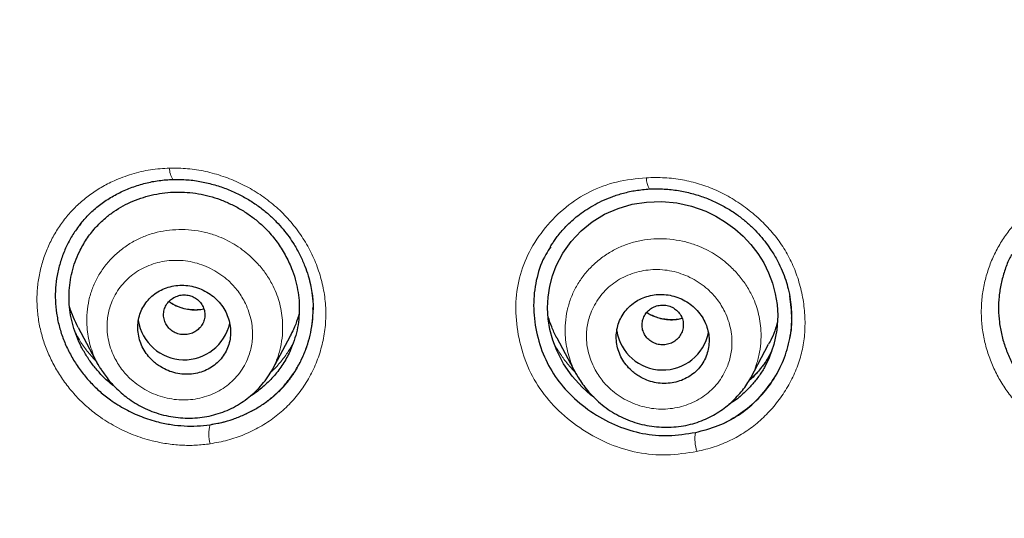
# Model space of a CAD drawing. Header units: millimetres. Extents: x 8 to 846, y 12 to 2113.
# Tile 289 of 515: x 432 to 451, y 1814 to 1823. Entities that reach past the tile are written whole.
import ezdxf

# ---------------------------------------------------------------- set-up
doc = ezdxf.new("R2010")
doc.units = ezdxf.units.MM

msp = doc.modelspace()

# ---------------------------------------------------------------- linework, layer by layer
at = {"color": 7, "linetype": 'Continuous', "lineweight": 30}
for p, q in [((437.971, 1817.587), (437.971, 1817.603)), ((433.42, 1817.237), (433.802, 1816.519)), ((437.186, 1816.422), (437.533, 1817.073)), ((442.699, 1817.035), (443.074, 1816.33)), ((446.457, 1816.255), (446.805, 1816.908)), ((433.735, 1816.611), (433.723, 1816.624)), ((443.078, 1816.332), (443.073, 1816.34))]:
    msp.add_line(p, q, dxfattribs=at)
at = {"color": 8, "linetype": 'Continuous', "lineweight": 0}
msp.add_line((433.774, 1816.573), (433.729, 1816.617), dxfattribs=at)
at = {"color": 7, "linetype": 'Continuous', "lineweight": 30, "flags": 128}
msp.add_lwpolyline([(443.417, 1815.88), (443.355, 1815.926), (443.189, 1816.074), (442.994, 1816.291), (442.828, 1816.53), (442.696, 1816.785), (442.621, 1816.985), (442.566, 1817.193), (442.533, 1817.403), (442.521, 1817.614), (442.531, 1817.825), (442.561, 1818.033), (442.613, 1818.237), (442.685, 1818.431), (442.813, 1818.677), (442.974, 1818.902), (443.168, 1819.107), (443.387, 1819.285), (443.626, 1819.431), (443.885, 1819.545), (444.158, 1819.625), (444.44, 1819.669), (444.733, 1819.678), (445.025, 1819.651), (445.309, 1819.589), (445.585, 1819.491), (445.781, 1819.396), (445.971, 1819.281), (446.148, 1819.15), (446.312, 1819.004), (446.461, 1818.844), (446.594, 1818.671), (446.71, 1818.486), (446.805, 1818.294), (446.881, 1818.093), (446.935, 1817.887), (446.969, 1817.678), (446.981, 1817.464), (446.964, 1817.18), (446.909, 1816.907), (446.816, 1816.645), (446.816, 1816.645)], dxfattribs=at)
at = {"color": 8, "linetype": 'Continuous', "lineweight": 0}
for centre, radius, start, end in [((435.527, 1820.306), 0.334, 176.2263, 216.2447), ((444.822, 1820.128), 0.388, 178.2063, 212.1902), ((436.633, 1815.169), 0.681, 164.7209, 196.3744), ((446.131, 1815.073), 0.755, 170.5758, 198.9157)]:
    msp.add_arc(centre, radius, start, end, dxfattribs=at)
at = {"color": 7, "linetype": 'Continuous', "lineweight": 30}
for centre, start, end in [((435.476, 1817.512), 189.2204, 347.5123), ((444.752, 1817.313), 189.0046, 348.6506)]:
    msp.add_arc(centre, 0.904, start, end, dxfattribs=at)
for points, knots in [([(438.753, 1781.597), (438.116, 1782.151), (436.841, 1783.26), (435.025, 1785.022), (433.286, 1786.854), (431.632, 1788.759), (430.064, 1790.73), (428.585, 1792.765), (427.198, 1794.859), (425.906, 1797.008), (424.711, 1799.21), (423.615, 1801.459), (422.622, 1803.753), (421.734, 1806.086), (420.951, 1808.454), (420.274, 1810.852), (419.705, 1813.277), (419.244, 1815.722), (418.892, 1818.185), (418.651, 1820.66), (418.52, 1823.142), (418.502, 1825.628), (418.596, 1828.113), (418.802, 1830.591), (419.118, 1833.058), (419.543, 1835.51), (420.077, 1837.942), (420.719, 1840.349), (421.467, 1842.727), (422.321, 1845.072), (423.281, 1847.379), (424.343, 1849.643), (425.506, 1851.861), (426.768, 1854.028), (428.124, 1856.141), (429.573, 1858.195), (431.112, 1860.187), (432.739, 1862.114), (434.45, 1863.97), (436.243, 1865.754), (438.115, 1867.459), (440.062, 1869.085), (442.08, 1870.628), (444.165, 1872.085), (446.313, 1873.455), (448.52, 1874.735), (450.781, 1875.922), (453.094, 1877.013), (455.453, 1878.006), (457.856, 1878.898), (460.296, 1879.689), (462.768, 1880.377), (465.27, 1880.962), (467.794, 1881.442), (470.338, 1881.818), (472.897, 1882.085), (475.465, 1882.254), (477.18, 1882.275), (478.038, 1882.285)], [0, 0, 0, 0, 0.017858, 0.035716, 0.053573, 0.07143, 0.089286, 0.107143, 0.124999, 0.142856, 0.160713, 0.178571, 0.196429, 0.214287, 0.232143, 0.25, 0.267856, 0.285712, 0.303568, 0.321425, 0.339282, 0.35714, 0.374998, 0.392856, 0.410713, 0.42857, 0.446428, 0.464285, 0.482142, 0.499999, 0.517857, 0.535714, 0.553571, 0.571428, 0.589285, 0.607142, 0.624999, 0.642856, 0.660713, 0.67857, 0.696427, 0.714284, 0.732141, 0.749999, 0.767857, 0.785715, 0.803573, 0.821432, 0.83929, 0.857149, 0.875005, 0.892861, 0.910716, 0.928572, 0.946428, 0.964284, 0.982141, 1, 1, 1, 1]), ([(478.038, 1879.997), (477.434, 1879.991), (476.226, 1879.981), (474.416, 1879.894), (472.608, 1879.756), (470.804, 1879.561), (469.003, 1879.311), (467.209, 1879.007), (465.477, 1878.659), (463.811, 1878.274), (462.213, 1877.858), (460.632, 1877.398), (459.069, 1876.896), (457.523, 1876.351), (455.942, 1875.743), (454.328, 1875.068), (452.688, 1874.322), (451.077, 1873.528), (449.495, 1872.687), (447.943, 1871.799), (446.418, 1870.862), (444.963, 1869.906), (443.577, 1868.935), (442.263, 1867.956), (440.98, 1866.942), (439.728, 1865.894), (438.508, 1864.811), (437.286, 1863.661), (436.066, 1862.443), (434.855, 1861.154), (433.687, 1859.829), (432.562, 1858.469), (431.48, 1857.073), (430.439, 1855.639), (429.469, 1854.212), (428.569, 1852.798), (427.74, 1851.406), (426.955, 1849.994), (426.213, 1848.564), (425.516, 1847.115), (424.843, 1845.604), (424.201, 1844.032), (423.594, 1842.398), (423.04, 1840.745), (422.54, 1839.075), (422.094, 1837.387), (421.7, 1835.679), (421.369, 1834.004), (421.099, 1832.367), (420.884, 1830.775), (420.717, 1829.182), (420.598, 1827.587), (420.528, 1825.989), (420.504, 1824.343), (420.533, 1822.652), (420.62, 1820.915), (420.763, 1819.181), (420.964, 1817.448), (421.221, 1815.717), (421.535, 1813.99), (421.894, 1812.32), (422.291, 1810.712), (422.722, 1809.167), (423.197, 1807.638), (423.717, 1806.125), (424.282, 1804.628), (424.911, 1803.102), (425.607, 1801.549), (426.376, 1799.973), (427.196, 1798.42), (428.07, 1796.89), (428.995, 1795.381), (429.97, 1793.901), (430.962, 1792.492), (431.963, 1791.158), (432.969, 1789.893), (434.012, 1788.658), (435.091, 1787.454), (436.206, 1786.279), (437.391, 1785.101), (438.65, 1783.923), (439.984, 1782.75), (441.359, 1781.617), (442.774, 1780.524), (444.229, 1779.47), (445.719, 1778.46), (447.195, 1777.524), (448.649, 1776.661), (450.081, 1775.864), (451.534, 1775.109), (453.009, 1774.395), (454.505, 1773.722), (456.07, 1773.071), (457.704, 1772.447), (459.405, 1771.856), (461.124, 1771.317), (462.86, 1770.83), (464.614, 1770.395), (466.381, 1770.014), (468.109, 1769.696), (469.793, 1769.436), (471.432, 1769.23), (473.076, 1769.069), (474.725, 1768.955), (476.38, 1768.884), (477.485, 1768.875), (478.038, 1768.871)], [0, 0, 0, 0, 0.01003, 0.020054, 0.030083, 0.040124, 0.050187, 0.060282, 0.070362, 0.079553, 0.088711, 0.097842, 0.106955, 0.116055, 0.12515, 0.135215, 0.145244, 0.155247, 0.165233, 0.175211, 0.185191, 0.195231, 0.204429, 0.213609, 0.222777, 0.23194, 0.241107, 0.250284, 0.260264, 0.270231, 0.280194, 0.290164, 0.300149, 0.31016, 0.320251, 0.329484, 0.338685, 0.347862, 0.357022, 0.366175, 0.375328, 0.385279, 0.395221, 0.405163, 0.415118, 0.425096, 0.435106, 0.445185, 0.454404, 0.463594, 0.472765, 0.481925, 0.491084, 0.500249, 0.510205, 0.520158, 0.530119, 0.540101, 0.550114, 0.56017, 0.570237, 0.579425, 0.588586, 0.597726, 0.606856, 0.615983, 0.625115, 0.635087, 0.645061, 0.655045, 0.665052, 0.67509, 0.685171, 0.695207, 0.70436, 0.713496, 0.722621, 0.731743, 0.74087, 0.750008, 0.759978, 0.769956, 0.779952, 0.789974, 0.800033, 0.810138, 0.820182, 0.829338, 0.838477, 0.847605, 0.856731, 0.86586, 0.875, 0.885017, 0.895019, 0.905016, 0.915017, 0.92503, 0.935066, 0.945076, 0.954226, 0.963368, 0.97251, 0.981657, 0.990818, 1, 1, 1, 1]), ([(535.073, 1824.397), (535.066, 1823.725), (535.051, 1822.382), (534.932, 1820.371), (534.742, 1818.364), (534.474, 1816.362), (534.129, 1814.366), (533.717, 1812.417), (533.244, 1810.522), (532.715, 1808.685), (532.121, 1806.869), (531.461, 1805.073), (530.724, 1803.268), (529.908, 1801.458), (529.008, 1799.648), (528.038, 1797.869), (527, 1796.122), (525.893, 1794.407), (524.742, 1792.761), (523.556, 1791.186), (522.339, 1789.684), (521.07, 1788.224), (519.748, 1786.806), (518.352, 1785.41), (516.88, 1784.039), (515.33, 1782.699), (513.726, 1781.411), (512.067, 1780.176), (510.358, 1778.997), (508.639, 1777.9), (506.922, 1776.885), (505.209, 1775.949), (503.465, 1775.073), (501.691, 1774.255), (499.855, 1773.483), (497.956, 1772.762), (495.995, 1772.096), (494.005, 1771.499), (491.985, 1770.97), (489.939, 1770.512), (487.915, 1770.132), (485.922, 1769.828), (483.966, 1769.596), (482.008, 1769.43), (480.046, 1769.329), (478.039, 1769.294), (475.989, 1769.329), (473.899, 1769.439), (471.814, 1769.623), (469.736, 1769.882), (467.665, 1770.215), (465.649, 1770.612), (463.692, 1771.068), (461.798, 1771.576), (459.928, 1772.146), (458.081, 1772.777), (456.215, 1773.485), (454.335, 1774.275), (452.445, 1775.15), (450.593, 1776.091), (448.777, 1777.097), (446.997, 1778.168), (445.29, 1779.281), (443.66, 1780.427), (442.108, 1781.599), (440.602, 1782.82), (439.144, 1784.088), (437.701, 1785.433), (436.278, 1786.855), (434.883, 1788.358), (433.548, 1789.908), (432.272, 1791.504), (431.053, 1793.15), (429.917, 1794.808), (428.862, 1796.472), (427.89, 1798.133), (426.98, 1799.822), (426.132, 1801.539), (425.331, 1803.319), (424.581, 1805.161), (423.889, 1807.061), (423.27, 1808.981), (422.725, 1810.921), (422.252, 1812.885), (421.859, 1814.835), (421.544, 1816.763), (421.303, 1818.662), (421.132, 1820.568), (421.025, 1822.48), (421.012, 1823.758), (421.006, 1824.397)], [0, 0, 0, 0, 0.011647, 0.023279, 0.034914, 0.046569, 0.058262, 0.069997, 0.081033, 0.092045, 0.103046, 0.114051, 0.125075, 0.136674, 0.148268, 0.159874, 0.171507, 0.183184, 0.194903, 0.205931, 0.216944, 0.227954, 0.238974, 0.250018, 0.2616, 0.2732, 0.284834, 0.296518, 0.308264, 0.319998, 0.330999, 0.341975, 0.352941, 0.363907, 0.374886, 0.386463, 0.398058, 0.409684, 0.421356, 0.433089, 0.444843, 0.455871, 0.466863, 0.477832, 0.488791, 0.499751, 0.51144, 0.523115, 0.53479, 0.54648, 0.558201, 0.569925, 0.580927, 0.591892, 0.602833, 0.61376, 0.624687, 0.6364, 0.648087, 0.659761, 0.671439, 0.683135, 0.694871, 0.705904, 0.716895, 0.727858, 0.738804, 0.749746, 0.761426, 0.773081, 0.784724, 0.796373, 0.808043, 0.819784, 0.830839, 0.841857, 0.852852, 0.863839, 0.87483, 0.886496, 0.898127, 0.909738, 0.921348, 0.932974, 0.944696, 0.955762, 0.96681, 0.977856, 0.988914, 1, 1, 1, 1]), ([(421.626, 1820.903), (421.63, 1820.848), (421.638, 1820.728), (421.654, 1820.534), (421.672, 1820.308), (421.694, 1820.05), (421.718, 1819.768), (421.746, 1819.472), (421.791, 1819.007), (421.859, 1818.385), (421.95, 1817.641), (422.046, 1816.946), (422.144, 1816.293), (422.248, 1815.649), (422.388, 1814.851), (422.571, 1813.899), (422.809, 1812.791), (423.069, 1811.69), (423.366, 1810.544), (423.702, 1809.355), (424.082, 1808.125), (424.492, 1806.904), (424.931, 1805.693), (425.4, 1804.494), (425.898, 1803.305), (426.425, 1802.129), (426.982, 1800.963), (427.568, 1799.808), (428.184, 1798.665), (428.827, 1797.536), (429.497, 1796.422), (430.191, 1795.329), (430.906, 1794.258), (431.643, 1793.211), (432.404, 1792.18), (433.193, 1791.161), (434.012, 1790.153), (434.861, 1789.158), (435.735, 1788.183), (436.632, 1787.229), (437.552, 1786.295), (438.495, 1785.382), (439.46, 1784.492), (440.448, 1783.623), (441.456, 1782.778), (442.484, 1781.956), (443.532, 1781.157), (444.593, 1780.386), (445.664, 1779.645), (446.746, 1778.932), (447.844, 1778.245), (448.965, 1777.577), (450.11, 1776.931), (451.277, 1776.306), (452.46, 1775.709), (453.658, 1775.139), (454.869, 1774.596), (456.094, 1774.081), (457.331, 1773.595), (458.58, 1773.137), (459.839, 1772.709), (461.107, 1772.309), (462.385, 1771.938), (463.664, 1771.598), (464.943, 1771.288), (466.219, 1771.01), (467.501, 1770.76), (468.797, 1770.537), (470.107, 1770.342), (471.43, 1770.175), (472.758, 1770.039), (474.088, 1769.933), (475.422, 1769.858), (476.759, 1769.813), (478.097, 1769.8), (479.434, 1769.816), (480.768, 1769.863), (482.099, 1769.941), (483.426, 1770.049), (484.743, 1770.187), (486.047, 1770.353), (487.339, 1770.547), (488.626, 1770.769), (489.917, 1771.022), (491.21, 1771.306), (492.506, 1771.622), (493.795, 1771.967), (495.075, 1772.341), (496.346, 1772.744), (497.606, 1773.176), (498.855, 1773.637), (500.09, 1774.126), (501.311, 1774.642), (502.519, 1775.186), (503.712, 1775.757), (504.885, 1776.351), (506.035, 1776.969), (507.163, 1777.608), (508.276, 1778.272), (509.381, 1778.965), (510.477, 1779.688), (511.562, 1780.442), (512.63, 1781.221), (513.679, 1782.023), (514.708, 1782.85), (515.716, 1783.699), (516.702, 1784.57), (517.665, 1785.462), (518.604, 1786.374), (519.52, 1787.308), (520.413, 1788.262), (521.278, 1789.231), (522.113, 1790.213), (522.92, 1791.208), (523.703, 1792.221), (524.468, 1793.259), (525.213, 1794.322), (525.937, 1795.408), (526.634, 1796.511), (527.304, 1797.629), (527.946, 1798.761), (528.56, 1799.908), (529.145, 1801.065), (529.7, 1802.233), (530.225, 1803.411), (530.721, 1804.6), (531.188, 1805.802), (531.625, 1807.014), (532.033, 1808.237), (532.412, 1809.468), (532.76, 1810.708), (533.079, 1811.955), (533.367, 1813.208), (533.624, 1814.467), (533.814, 1815.524), (533.953, 1816.388), (534.053, 1817.064), (534.148, 1817.769), (534.222, 1818.387), (534.279, 1818.901), (534.319, 1819.295), (534.354, 1819.667), (534.38, 1819.972), (534.4, 1820.216), (534.415, 1820.402), (534.427, 1820.561), (534.437, 1820.692), (534.446, 1820.792), (534.451, 1820.852), (534.453, 1820.878)], [0, 0, 0, 0, 0.000972, 0.00214, 0.003506, 0.005071, 0.006833, 0.008669, 0.010483, 0.01536, 0.020074, 0.024147, 0.02815, 0.032108, 0.036022, 0.042913, 0.049781, 0.056648, 0.063516, 0.07132, 0.079124, 0.086927, 0.094729, 0.102526, 0.110315, 0.118106, 0.125905, 0.133736, 0.141568, 0.149401, 0.157234, 0.165071, 0.172773, 0.180477, 0.188169, 0.195855, 0.203695, 0.211534, 0.219373, 0.22721, 0.235046, 0.242882, 0.250729, 0.258566, 0.266406, 0.274247, 0.282088, 0.289927, 0.297623, 0.305312, 0.312993, 0.320676, 0.328514, 0.336353, 0.344191, 0.352031, 0.359872, 0.367717, 0.37557, 0.383406, 0.391244, 0.399082, 0.406919, 0.414756, 0.42245, 0.430139, 0.437816, 0.445493, 0.45333, 0.461167, 0.469006, 0.476845, 0.484688, 0.492542, 0.500414, 0.508269, 0.516104, 0.523931, 0.531754, 0.539576, 0.547258, 0.554937, 0.562615, 0.570292, 0.578136, 0.585988, 0.593841, 0.601695, 0.60955, 0.617404, 0.625259, 0.633094, 0.640923, 0.648747, 0.656569, 0.664391, 0.672072, 0.679754, 0.687435, 0.695118, 0.702963, 0.710816, 0.718673, 0.72653, 0.734389, 0.742246, 0.7501, 0.757929, 0.765748, 0.773567, 0.781388, 0.789209, 0.796892, 0.804574, 0.81226, 0.819951, 0.82781, 0.835667, 0.843519, 0.85137, 0.859219, 0.867068, 0.874915, 0.882713, 0.890504, 0.898295, 0.906097, 0.913906, 0.921715, 0.929526, 0.937336, 0.945145, 0.952949, 0.960746, 0.968542, 0.972526, 0.976679, 0.980999, 0.985489, 0.988029, 0.990437, 0.992707, 0.994838, 0.996024, 0.997162, 0.998233, 0.998944, 0.999532, 1, 1, 1, 1]), ([(433.444, 1819.216), (433.492, 1819.276), (433.594, 1819.403), (433.779, 1819.571), (433.99, 1819.725), (434.22, 1819.855), (434.464, 1819.96), (434.721, 1820.039), (434.986, 1820.092), (435.168, 1820.103), (435.258, 1820.109)], [0, 0, 0, 0, 0.111379, 0.237245, 0.363636, 0.490527, 0.617784, 0.745221, 0.872662, 1, 1, 1, 1]), ([(435.258, 1820.109), (435.352, 1820.108), (435.537, 1820.107), (435.81, 1820.068), (436.069, 1820.006), (436.312, 1819.922), (436.539, 1819.82), (436.748, 1819.704), (436.938, 1819.575), (437.109, 1819.437), (437.26, 1819.292), (437.392, 1819.144), (437.507, 1818.996), (437.62, 1818.826), (437.724, 1818.637), (437.814, 1818.434), (437.879, 1818.246), (437.924, 1818.074), (437.952, 1817.922), (437.967, 1817.788), (437.974, 1817.675), (437.974, 1817.608), (437.974, 1817.577)], [0, 0, 0, 0, 0.068788, 0.13514, 0.199105, 0.260701, 0.319942, 0.37685, 0.431464, 0.483791, 0.53363, 0.581006, 0.625955, 0.66849, 0.727767, 0.781636, 0.830114, 0.873542, 0.912188, 0.946099, 0.975342, 1, 1, 1, 1]), ([(442.568, 1818.79), (442.574, 1818.799), (442.587, 1818.821), (442.614, 1818.865), (442.654, 1818.926), (442.711, 1819.005), (442.785, 1819.097), (442.879, 1819.201), (442.987, 1819.305), (443.109, 1819.408), (443.244, 1819.506), (443.399, 1819.603), (443.575, 1819.694), (443.772, 1819.777), (443.993, 1819.846), (444.235, 1819.9), (444.406, 1819.914), (444.494, 1819.922)], [0, 0, 0, 0, 0.0151659, 0.0365285, 0.0704079, 0.113332, 0.165355, 0.2264618, 0.296672, 0.3621747, 0.4340612, 0.5123505, 0.5970494, 0.6881534, 0.7856562, 0.889575, 1, 1, 1, 1]), ([(444.494, 1819.922), (444.589, 1819.924), (444.777, 1819.928), (445.053, 1819.896), (445.314, 1819.84), (445.56, 1819.763), (445.787, 1819.667), (445.996, 1819.555), (446.186, 1819.432), (446.357, 1819.299), (446.508, 1819.16), (446.641, 1819.018), (446.756, 1818.875), (446.87, 1818.713), (446.976, 1818.533), (447.068, 1818.339), (447.137, 1818.157), (447.19, 1817.971), (447.227, 1817.78), (447.246, 1817.59), (447.247, 1817.474), (447.248, 1817.418)], [0, 0, 0, 0, 0.06882, 0.134875, 0.19826, 0.259057, 0.317342, 0.373203, 0.426732, 0.477946, 0.526622, 0.572777, 0.616438, 0.657626, 0.714796, 0.766494, 0.812889, 0.855913, 0.909041, 0.957058, 1, 1, 1, 1]), ([(433.86, 1816.325), (433.811, 1816.38), (433.713, 1816.49), (433.587, 1816.67), (433.477, 1816.859), (433.388, 1817.058), (433.319, 1817.264), (433.27, 1817.473), (433.244, 1817.685), (433.241, 1817.897), (433.258, 1818.106), (433.297, 1818.312), (433.358, 1818.512), (433.449, 1818.727), (433.576, 1818.95), (433.746, 1819.17), (433.928, 1819.347), (434.111, 1819.488), (434.289, 1819.597), (434.48, 1819.689), (434.681, 1819.762), (434.888, 1819.817), (435.101, 1819.851), (435.316, 1819.866), (435.533, 1819.859), (435.749, 1819.833), (435.963, 1819.786), (436.172, 1819.719), (436.377, 1819.633), (436.575, 1819.528), (436.761, 1819.407), (436.933, 1819.27), (437.108, 1819.101), (437.28, 1818.895), (437.437, 1818.648), (437.551, 1818.405), (437.629, 1818.177), (437.678, 1817.967), (437.705, 1817.756), (437.709, 1817.545), (437.693, 1817.335), (437.654, 1817.13), (437.592, 1816.929), (437.502, 1816.714), (437.375, 1816.492), (437.206, 1816.271), (437.005, 1816.079), (436.852, 1815.956), (436.762, 1815.907), (436.753, 1815.903)], [0, 0, 0, 0, 0.020172, 0.040453, 0.060714, 0.08084, 0.101254, 0.121398, 0.141481, 0.161714, 0.181864, 0.201929, 0.222115, 0.242627, 0.269738, 0.296536, 0.323488, 0.343552, 0.363593, 0.383804, 0.404377, 0.424542, 0.444794, 0.465124, 0.485201, 0.505421, 0.525507, 0.545649, 0.566036, 0.586621, 0.606825, 0.626843, 0.646876, 0.673769, 0.700554, 0.727711, 0.748185, 0.768351, 0.788414, 0.808582, 0.828621, 0.848645, 0.868865, 0.889484, 0.916381, 0.943483, 0.97031, 0.997138, 1, 1, 1, 1]), ([(433.473, 1819.251), (433.443, 1819.213), (433.362, 1819.114), (433.253, 1818.935), (433.148, 1818.716), (433.066, 1818.486), (433.008, 1818.247), (432.977, 1818.004), (432.973, 1817.758), (432.996, 1817.512), (433.045, 1817.269), (433.12, 1817.03), (433.22, 1816.797), (433.345, 1816.573), (433.491, 1816.361), (433.656, 1816.165), (433.841, 1815.986), (434.065, 1815.809), (434.332, 1815.642), (434.644, 1815.497), (434.944, 1815.402), (435.223, 1815.346), (435.475, 1815.321), (435.727, 1815.319), (435.892, 1815.338), (435.976, 1815.348)], [0, 0, 0, 0, 0.02531, 0.067447, 0.109669, 0.152413, 0.195299, 0.23752, 0.279553, 0.32188, 0.363985, 0.405946, 0.448232, 0.491304, 0.534117, 0.57634, 0.61844, 0.660887, 0.71737, 0.773647, 0.830723, 0.873252, 0.915351, 0.957455, 1, 1, 1, 1]), ([(442.584, 1818.8), (442.55, 1818.752), (442.424, 1818.573), (442.3, 1818.208), (442.231, 1817.719), (442.277, 1817.215), (442.414, 1816.724), (442.652, 1816.275), (442.988, 1815.882), (443.402, 1815.559), (443.865, 1815.31), (444.359, 1815.163), (444.875, 1815.116), (445.212, 1815.17), (445.385, 1815.197)], [0, 0, 0, 0, 0.031591, 0.117673, 0.203889, 0.294317, 0.383882, 0.469829, 0.556263, 0.647221, 0.736586, 0.82257, 0.909092, 1, 1, 1, 1]), ([(451.516, 1818.652), (451.5, 1818.622), (451.445, 1818.519), (451.375, 1818.33), (451.309, 1818.087), (451.269, 1817.838), (451.258, 1817.587), (451.275, 1817.336), (451.32, 1817.087), (451.392, 1816.842), (451.489, 1816.606), (451.612, 1816.38), (451.759, 1816.166), (451.927, 1815.966), (452.115, 1815.784), (452.321, 1815.623), (452.544, 1815.484), (452.78, 1815.366), (453.026, 1815.273), (453.279, 1815.204), (453.539, 1815.161), (453.801, 1815.143), (454.061, 1815.152), (454.319, 1815.187), (454.485, 1815.232), (454.569, 1815.254)], [0, 0, 0, 0, 0.017892, 0.062331, 0.107363, 0.15246, 0.196862, 0.241086, 0.285653, 0.330269, 0.374539, 0.41896, 0.46402, 0.509036, 0.553488, 0.597894, 0.642769, 0.687681, 0.732106, 0.776524, 0.821415, 0.866335, 0.910739, 0.955127, 1, 1, 1, 1]), ([(434.861, 1816.591), (434.886, 1816.568), (434.937, 1816.523), (435.036, 1816.456), (435.161, 1816.393), (435.31, 1816.346), (435.465, 1816.324), (435.619, 1816.326), (435.768, 1816.355), (435.907, 1816.406), (436.034, 1816.48), (436.144, 1816.572), (436.235, 1816.682), (436.306, 1816.804), (436.353, 1816.937), (436.377, 1817.078), (436.376, 1817.221), (436.35, 1817.365), (436.299, 1817.505), (436.225, 1817.637), (436.128, 1817.757), (436.012, 1817.861), (435.88, 1817.945), (435.735, 1818.007), (435.583, 1818.045), (435.428, 1818.058), (435.275, 1818.045), (435.13, 1818.008), (434.995, 1817.948), (434.874, 1817.867), (434.77, 1817.768), (434.687, 1817.653), (434.625, 1817.526), (434.586, 1817.39), (434.572, 1817.248), (434.582, 1817.104), (434.617, 1816.961), (434.676, 1816.825), (434.757, 1816.699), (434.826, 1816.627), (434.861, 1816.591)], [0, 0, 0, 0, 0.017774, 0.035548, 0.063134, 0.090722, 0.118279, 0.145837, 0.173055, 0.200273, 0.227001, 0.253728, 0.280023, 0.306316, 0.332413, 0.358508, 0.384728, 0.410948, 0.43757, 0.464194, 0.491329, 0.518466, 0.545988, 0.573512, 0.601116, 0.628721, 0.656072, 0.683423, 0.710309, 0.737193, 0.763604, 0.790014, 0.816138, 0.842261, 0.868406, 0.89455, 0.920919, 0.947288, 0.973643, 1, 1, 1, 1]), ([(435.533, 1817.099), (435.567, 1817.106), (435.635, 1817.121), (435.725, 1817.175), (435.8, 1817.247), (435.851, 1817.336), (435.877, 1817.435), (435.876, 1817.537), (435.847, 1817.635), (435.793, 1817.723), (435.718, 1817.794), (435.626, 1817.844), (435.524, 1817.869), (435.418, 1817.868), (435.317, 1817.84), (435.226, 1817.788), (435.152, 1817.716), (435.1, 1817.626), (435.074, 1817.528), (435.075, 1817.426), (435.104, 1817.328), (435.158, 1817.24), (435.233, 1817.168), (435.325, 1817.119), (435.428, 1817.092), (435.498, 1817.097), (435.533, 1817.099)], [0, 0, 0, 0, 0.041659, 0.083341, 0.125, 0.166659, 0.208341, 0.25, 0.291659, 0.333341, 0.375, 0.416659, 0.458341, 0.5, 0.541659, 0.583341, 0.625, 0.666659, 0.708341, 0.75, 0.791659, 0.833341, 0.875, 0.916659, 0.958341, 1, 1, 1, 1]), ([(444.173, 1816.374), (444.198, 1816.354), (444.25, 1816.313), (444.351, 1816.252), (444.477, 1816.197), (444.627, 1816.158), (444.781, 1816.145), (444.933, 1816.156), (445.08, 1816.192), (445.217, 1816.251), (445.34, 1816.331), (445.446, 1816.43), (445.532, 1816.545), (445.597, 1816.673), (445.638, 1816.81), (445.655, 1816.953), (445.647, 1817.098), (445.614, 1817.241), (445.555, 1817.378), (445.474, 1817.505), (445.372, 1817.619), (445.252, 1817.716), (445.116, 1817.792), (444.97, 1817.846), (444.818, 1817.875), (444.664, 1817.879), (444.513, 1817.858), (444.37, 1817.814), (444.238, 1817.746), (444.121, 1817.659), (444.022, 1817.553), (443.943, 1817.433), (443.887, 1817.302), (443.855, 1817.162), (443.848, 1817.018), (443.866, 1816.873), (443.908, 1816.732), (443.975, 1816.599), (444.062, 1816.477), (444.136, 1816.409), (444.173, 1816.374)], [0, 0, 0, 0, 0.017403, 0.034807, 0.062108, 0.08941, 0.116686, 0.143963, 0.171026, 0.19809, 0.22485, 0.251609, 0.278106, 0.304601, 0.330985, 0.357367, 0.383838, 0.410308, 0.437032, 0.463757, 0.490793, 0.51783, 0.545094, 0.57236, 0.599667, 0.626975, 0.654121, 0.681267, 0.708125, 0.734981, 0.761548, 0.788114, 0.814511, 0.840907, 0.867328, 0.893749, 0.920316, 0.946883, 0.973441, 1, 1, 1, 1]), ([(433.42, 1817.237), (433.388, 1817.3), (433.323, 1817.426), (433.278, 1817.559), (433.255, 1817.626)], [0, 0, 0, 0, 0.5010674, 1, 1, 1, 1]), ([(435.855, 1817.591), (435.854, 1817.591), (435.814, 1817.579), (435.729, 1817.572), (435.603, 1817.574), (435.475, 1817.596), (435.352, 1817.638), (435.252, 1817.685), (435.199, 1817.724), (435.181, 1817.738)], [0, 0, 0, 0, 0.006722, 0.184899, 0.364827, 0.546348, 0.729136, 0.907695, 1, 1, 1, 1]), ([(435.976, 1815.348), (436.052, 1815.362), (436.204, 1815.388), (436.424, 1815.453), (436.636, 1815.536), (436.839, 1815.64), (437.031, 1815.761), (437.208, 1815.9), (437.37, 1816.055), (437.514, 1816.226), (437.641, 1816.41), (437.749, 1816.606), (437.837, 1816.812), (437.905, 1817.028), (437.951, 1817.251), (437.974, 1817.443), (437.973, 1817.56), (437.972, 1817.601)], [0, 0, 0, 0, 0.069136, 0.137607, 0.205987, 0.274848, 0.344456, 0.413027, 0.481186, 0.54957, 0.618653, 0.687112, 0.755555, 0.824589, 0.89417, 0.962714, 1, 1, 1, 1]), ([(444.821, 1816.903), (444.855, 1816.911), (444.923, 1816.928), (445.011, 1816.984), (445.083, 1817.059), (445.131, 1817.15), (445.154, 1817.249), (445.15, 1817.351), (445.118, 1817.448), (445.061, 1817.534), (444.984, 1817.603), (444.89, 1817.65), (444.787, 1817.672), (444.681, 1817.668), (444.581, 1817.637), (444.492, 1817.582), (444.42, 1817.507), (444.372, 1817.417), (444.349, 1817.317), (444.353, 1817.215), (444.385, 1817.118), (444.442, 1817.032), (444.519, 1816.963), (444.613, 1816.917), (444.716, 1816.893), (444.786, 1816.899), (444.821, 1816.903)], [0, 0, 0, 0, 0.041659, 0.083341, 0.125, 0.166659, 0.208341, 0.25, 0.291659, 0.333341, 0.375, 0.416659, 0.458341, 0.5, 0.541659, 0.583341, 0.625, 0.666659, 0.708341, 0.75, 0.791659, 0.833341, 0.875, 0.916659, 0.958341, 1, 1, 1, 1]), ([(437.703, 1817.511), (437.693, 1817.474), (437.665, 1817.366), (437.608, 1817.219), (437.552, 1817.115), (437.531, 1817.074)], [0, 0, 0, 0, 0.244502, 0.705315, 1, 1, 1, 1]), ([(442.699, 1817.035), (442.698, 1817.037), (442.658, 1817.104), (442.599, 1817.238), (442.553, 1817.372), (442.531, 1817.436)], [0, 0, 0, 0, 0.018542, 0.5349711, 1, 1, 1, 1]), ([(445.125, 1817.412), (445.116, 1817.409), (445.071, 1817.394), (444.985, 1817.384), (444.873, 1817.382), (444.763, 1817.396), (444.655, 1817.422), (444.551, 1817.463), (444.479, 1817.497), (444.446, 1817.522), (444.443, 1817.524)], [0, 0, 0, 0, 0.0446804, 0.2139358, 0.3698975, 0.5222751, 0.6756774, 0.8293643, 0.9827366, 1, 1, 1, 1]), ([(445.385, 1815.197), (445.535, 1815.236), (445.829, 1815.312), (446.227, 1815.524), (446.574, 1815.805), (446.861, 1816.151), (447.086, 1816.541), (447.215, 1816.964), (447.265, 1817.263), (447.251, 1817.416), (447.25, 1817.421)], [0, 0, 0, 0, 0.144223, 0.283847, 0.423983, 0.569686, 0.714486, 0.854357, 0.994675, 1, 1, 1, 1]), ([(446.973, 1817.333), (446.963, 1817.295), (446.934, 1817.188), (446.877, 1817.045), (446.823, 1816.945), (446.803, 1816.909)], [0, 0, 0, 0, 0.2550024, 0.7301871, 1, 1, 1, 1]), ([(446.816, 1816.645), (446.786, 1816.582), (446.727, 1816.456), (446.613, 1816.281), (446.483, 1816.116), (446.318, 1815.95), (446.168, 1815.821), (446.057, 1815.756), (446.029, 1815.739)], [0, 0, 0, 0, 0.1708599, 0.3439963, 0.5158247, 0.6876214, 0.9192931, 1, 1, 1, 1]), ([(446.86, 1816.77), (446.839, 1816.727), (446.779, 1816.61), (446.651, 1816.436), (446.526, 1816.29), (446.444, 1816.22), (446.426, 1816.204)], [0, 0, 0, 0, 0.2015553, 0.5563411, 0.9024257, 1, 1, 1, 1]), ([(433.798, 1816.528), (433.809, 1816.509), (433.832, 1816.468), (433.881, 1816.393), (433.944, 1816.302), (434.024, 1816.198), (434.119, 1816.092), (434.225, 1815.988), (434.347, 1815.886), (434.484, 1815.788), (434.639, 1815.698), (434.806, 1815.62), (434.984, 1815.558), (435.168, 1815.512), (435.355, 1815.484), (435.543, 1815.473), (435.73, 1815.48), (435.913, 1815.504), (436.092, 1815.546), (436.265, 1815.605), (436.429, 1815.682), (436.584, 1815.773), (436.73, 1815.878), (436.865, 1815.997), (436.988, 1816.129), (437.099, 1816.272), (437.159, 1816.376), (437.189, 1816.428)], [0, 0, 0, 0, 0.016709, 0.036114, 0.063564, 0.095954, 0.130544, 0.166095, 0.202593, 0.244237, 0.287023, 0.33097, 0.376155, 0.421816, 0.467315, 0.512648, 0.557801, 0.60277, 0.647562, 0.692214, 0.736755, 0.781168, 0.825376, 0.869385, 0.913183, 0.956736, 1, 1, 1, 1]), ([(434.121, 1816.092), (434.106, 1816.103), (434.01, 1816.17), (433.928, 1816.255), (433.86, 1816.325)], [0, 0, 0, 0, 0.163967, 1, 1, 1, 1]), ([(443.069, 1816.341), (443.091, 1816.303), (443.137, 1816.222), (443.221, 1816.101), (443.322, 1815.977), (443.441, 1815.851), (443.58, 1815.729), (443.734, 1815.616), (443.9, 1815.519), (444.075, 1815.439), (444.257, 1815.376), (444.443, 1815.331), (444.633, 1815.304), (444.823, 1815.295), (445.013, 1815.305), (445.198, 1815.332), (445.376, 1815.376), (445.543, 1815.437), (445.698, 1815.51), (445.842, 1815.595), (445.973, 1815.689), (446.092, 1815.79), (446.198, 1815.897), (446.296, 1816.011), (446.386, 1816.13), (446.435, 1816.216), (446.459, 1816.258)], [0, 0, 0, 0, 0.03199, 0.067083, 0.10537, 0.146941, 0.191881, 0.238189, 0.284336, 0.330368, 0.376355, 0.422335, 0.468319, 0.514299, 0.560268, 0.605929, 0.650484, 0.693879, 0.736107, 0.777163, 0.81702, 0.855644, 0.89302, 0.929347, 0.964932, 1, 1, 1, 1])]:
    msp.add_open_spline(points, degree=3, knots=knots, dxfattribs=at)
at = {"color": 8, "linetype": 'Continuous', "lineweight": 0}
for points, knots in [([(421.73, 1824.347), (421.737, 1823.68), (421.752, 1822.346), (421.871, 1820.349), (422.061, 1818.355), (422.33, 1816.366), (422.674, 1814.386), (423.083, 1812.46), (423.551, 1810.594), (424.073, 1808.787), (424.659, 1807), (425.309, 1805.234), (426.035, 1803.457), (426.84, 1801.674), (427.73, 1799.887), (428.689, 1798.13), (429.719, 1796.402), (430.816, 1794.706), (431.954, 1793.08), (433.125, 1791.528), (434.322, 1790.05), (435.571, 1788.614), (436.87, 1787.221), (438.246, 1785.845), (439.701, 1784.491), (441.237, 1783.163), (442.825, 1781.888), (444.466, 1780.667), (446.153, 1779.504), (447.847, 1778.424), (449.537, 1777.426), (451.224, 1776.507), (452.943, 1775.644), (454.693, 1774.838), (456.509, 1774.075), (458.39, 1773.361), (460.334, 1772.701), (462.306, 1772.11), (464.304, 1771.588), (466.324, 1771.136), (468.32, 1770.763), (470.283, 1770.465), (472.211, 1770.237), (474.145, 1770.075), (476.083, 1769.977), (478.064, 1769.944), (480.085, 1769.979), (482.141, 1770.088), (484.191, 1770.27), (486.236, 1770.525), (488.277, 1770.853), (490.269, 1771.245), (492.208, 1771.696), (494.087, 1772.201), (495.942, 1772.767), (497.774, 1773.394), (499.617, 1774.095), (501.468, 1774.874), (503.322, 1775.733), (505.14, 1776.657), (506.922, 1777.645), (508.673, 1778.698), (510.356, 1779.795), (511.97, 1780.928), (513.507, 1782.089), (514.998, 1783.297), (516.442, 1784.553), (517.868, 1785.882), (519.272, 1787.287), (520.646, 1788.768), (521.963, 1790.297), (523.222, 1791.873), (524.425, 1793.498), (525.547, 1795.135), (526.587, 1796.776), (527.546, 1798.413), (528.444, 1800.077), (529.28, 1801.768), (530.072, 1803.525), (530.814, 1805.345), (531.501, 1807.23), (532.114, 1809.137), (532.655, 1811.067), (533.124, 1813.019), (533.511, 1814.95), (533.821, 1816.851), (534.057, 1818.719), (534.225, 1820.591), (534.329, 1822.468), (534.342, 1823.721), (534.349, 1824.347)], [0, 0, 0, 0, 0.0117137, 0.0234149, 0.0351216, 0.0468522, 0.0586247, 0.070364, 0.0813631, 0.0923367, 0.1032992, 0.1142649, 0.1252481, 0.1368316, 0.148424, 0.1600419, 0.1717018, 0.1834199, 0.1951477, 0.206154, 0.2171342, 0.2281014, 0.2390684, 0.2500482, 0.2616874, 0.2733323, 0.2849979, 0.2966994, 0.3084517, 0.3201468, 0.3311024, 0.3420458, 0.3529893, 0.3639449, 0.3749251, 0.3865672, 0.398212, 0.409874, 0.4215681, 0.4333088, 0.4450345, 0.4560332, 0.4670091, 0.4779743, 0.4889413, 0.4999221, 0.5115701, 0.5232038, 0.5348379, 0.5464871, 0.5581659, 0.5699121, 0.5809668, 0.5919838, 0.6029753, 0.6139537, 0.6249313, 0.6365724, 0.6481884, 0.6597941, 0.6714039, 0.6830322, 0.6947667, 0.7058318, 0.7168559, 0.7278515, 0.7388313, 0.7498078, 0.7614587, 0.7730925, 0.7847248, 0.7963708, 0.8080459, 0.8197857, 0.8308292, 0.8418316, 0.8528066, 0.8637681, 0.8747299, 0.8864319, 0.8981149, 0.9097963, 0.9214933, 0.9332235, 0.9449736, 0.9560095, 0.967015, 0.9780052, 0.9889952, 1, 1, 1, 1]), ([(435.979, 1814.977), (435.886, 1814.966), (435.7, 1814.944), (435.416, 1814.946), (435.133, 1814.975), (434.821, 1815.039), (434.485, 1815.145), (434.136, 1815.308), (433.838, 1815.495), (433.587, 1815.694), (433.381, 1815.894), (433.196, 1816.114), (433.033, 1816.352), (432.894, 1816.602), (432.782, 1816.863), (432.698, 1817.131), (432.643, 1817.404), (432.617, 1817.68), (432.622, 1817.955), (432.656, 1818.227), (432.72, 1818.495), (432.812, 1818.753), (432.929, 1818.998), (433.072, 1819.228), (433.239, 1819.441), (433.428, 1819.636), (433.637, 1819.808), (433.866, 1819.958), (434.14, 1820.099), (434.458, 1820.218), (434.82, 1820.304), (435.07, 1820.32), (435.194, 1820.328)], [0, 0, 0, 0, 0.031443, 0.062592, 0.093773, 0.125309, 0.167202, 0.208607, 0.250268, 0.281478, 0.31247, 0.34359, 0.375181, 0.406843, 0.437989, 0.468957, 0.500095, 0.53127, 0.562247, 0.593384, 0.625031, 0.656515, 0.687631, 0.718707, 0.750071, 0.781146, 0.812115, 0.843312, 0.875062, 0.916927, 0.958327, 1, 1, 1, 1]), ([(435.194, 1820.328), (435.31, 1820.327), (435.542, 1820.325), (435.89, 1820.268), (436.232, 1820.173), (436.563, 1820.038), (436.875, 1819.866), (437.164, 1819.659), (437.427, 1819.42), (437.658, 1819.149), (437.853, 1818.853), (438.011, 1818.538), (438.127, 1818.209), (438.2, 1817.872), (438.228, 1817.531), (438.21, 1817.191), (438.145, 1816.858), (438.039, 1816.538), (437.891, 1816.236), (437.706, 1815.958), (437.485, 1815.706), (437.231, 1815.486), (436.947, 1815.301), (436.642, 1815.151), (436.318, 1815.039), (436.093, 1814.998), (435.979, 1814.977)], [0, 0, 0, 0, 0.041501, 0.082959, 0.125017, 0.166944, 0.208381, 0.249971, 0.291628, 0.333132, 0.375189, 0.417222, 0.458644, 0.500136, 0.54176, 0.583165, 0.625071, 0.666859, 0.708328, 0.750133, 0.791593, 0.833031, 0.875122, 0.916787, 0.958207, 1, 1, 1, 1]), ([(445.416, 1814.828), (445.222, 1814.798), (444.844, 1814.738), (444.266, 1814.791), (443.712, 1814.957), (443.193, 1815.237), (442.73, 1815.599), (442.354, 1816.038), (442.088, 1816.542), (441.935, 1817.092), (441.884, 1817.656), (441.956, 1818.206), (442.154, 1818.72), (442.466, 1819.183), (442.86, 1819.582), (443.329, 1819.883), (443.859, 1820.081), (444.24, 1820.12), (444.434, 1820.14)], [0, 0, 0, 0, 0.064372, 0.12569, 0.186693, 0.250154, 0.314466, 0.375607, 0.436449, 0.4999, 0.563921, 0.624983, 0.685971, 0.74978, 0.813707, 0.874876, 0.936052, 1, 1, 1, 1]), ([(444.434, 1820.14), (444.553, 1820.143), (444.787, 1820.148), (445.134, 1820.106), (445.47, 1820.025), (445.792, 1819.903), (446.102, 1819.74), (446.397, 1819.539), (446.668, 1819.308), (446.907, 1819.051), (447.107, 1818.774), (447.267, 1818.475), (447.389, 1818.156), (447.471, 1817.82), (447.513, 1817.478), (447.512, 1817.14), (447.467, 1816.813), (447.377, 1816.497), (447.242, 1816.192), (447.066, 1815.903), (446.857, 1815.636), (446.618, 1815.401), (446.355, 1815.201), (446.066, 1815.038), (445.752, 1814.91), (445.529, 1814.856), (445.416, 1814.828)], [0, 0, 0, 0, 0.042949, 0.084518, 0.125335, 0.166069, 0.207389, 0.249939, 0.292989, 0.334575, 0.375356, 0.416028, 0.457294, 0.499828, 0.542835, 0.584424, 0.62526, 0.666043, 0.707478, 0.750236, 0.793175, 0.834727, 0.875522, 0.916224, 0.957503, 1, 1, 1, 1]), ([(454.634, 1814.892), (454.54, 1814.867), (454.354, 1814.816), (454.065, 1814.778), (453.774, 1814.767), (453.481, 1814.788), (453.19, 1814.836), (452.906, 1814.913), (452.631, 1815.017), (452.367, 1815.149), (452.117, 1815.305), (451.886, 1815.485), (451.676, 1815.687), (451.487, 1815.911), (451.322, 1816.151), (451.184, 1816.404), (451.074, 1816.669), (450.994, 1816.942), (450.942, 1817.222), (450.923, 1817.503), (450.935, 1817.785), (450.978, 1818.064), (451.051, 1818.337), (451.152, 1818.599), (451.281, 1818.848), (451.437, 1819.082), (451.617, 1819.299), (451.821, 1819.494), (452.046, 1819.668), (452.292, 1819.818), (452.553, 1819.943), (452.825, 1820.04), (453.107, 1820.11), (453.301, 1820.132), (453.398, 1820.144)], [0, 0, 0, 0, 0.031451, 0.062521, 0.093559, 0.124918, 0.156357, 0.187446, 0.218519, 0.24991, 0.281246, 0.312272, 0.343349, 0.374834, 0.406314, 0.437397, 0.468428, 0.499754, 0.530922, 0.561871, 0.592968, 0.624574, 0.656065, 0.687164, 0.718209, 0.749544, 0.780755, 0.811747, 0.842873, 0.87448, 0.906143, 0.937385, 0.968554, 1, 1, 1, 1]), ([(433.802, 1816.528), (433.791, 1816.547), (433.748, 1816.62), (433.694, 1816.754), (433.639, 1816.929), (433.603, 1817.107), (433.584, 1817.308), (433.588, 1817.529), (433.623, 1817.765), (433.69, 1817.992), (433.788, 1818.206), (433.916, 1818.405), (434.071, 1818.585), (434.249, 1818.745), (434.446, 1818.881), (434.661, 1818.991), (434.889, 1819.071), (435.128, 1819.12), (435.373, 1819.139), (435.62, 1819.129), (435.866, 1819.088), (436.087, 1819.023), (436.28, 1818.942), (436.446, 1818.852), (436.604, 1818.747), (436.699, 1818.666), (436.747, 1818.625)], [0, 0, 0, 0, 0.012795, 0.048112, 0.083454, 0.11883, 0.154229, 0.201387, 0.248399, 0.295147, 0.341619, 0.388284, 0.435206, 0.482254, 0.529267, 0.576105, 0.622728, 0.669452, 0.716353, 0.763389, 0.810508, 0.857691, 0.893158, 0.928702, 0.964323, 1, 1, 1, 1]), ([(443.073, 1816.34), (443.064, 1816.356), (443.022, 1816.425), (442.97, 1816.556), (442.914, 1816.729), (442.878, 1816.907), (442.857, 1817.107), (442.861, 1817.327), (442.896, 1817.563), (442.962, 1817.791), (443.058, 1818.007), (443.185, 1818.207), (443.339, 1818.39), (443.517, 1818.552), (443.714, 1818.691), (443.929, 1818.803), (444.157, 1818.887), (444.397, 1818.939), (444.642, 1818.961), (444.891, 1818.952), (445.137, 1818.914), (445.358, 1818.851), (445.552, 1818.772), (445.718, 1818.683), (445.876, 1818.58), (445.972, 1818.499), (446.02, 1818.459)], [0, 0, 0, 0, 0.010898, 0.046258, 0.081631, 0.117031, 0.15246, 0.199681, 0.246792, 0.29367, 0.340247, 0.386939, 0.433928, 0.481091, 0.528259, 0.575275, 0.622048, 0.668855, 0.715853, 0.763005, 0.810251, 0.857552, 0.893086, 0.928674, 0.964313, 1, 1, 1, 1]), ([(436.747, 1818.625), (436.808, 1818.567), (436.929, 1818.45), (437.08, 1818.251), (437.195, 1818.055), (437.276, 1817.867), (437.331, 1817.692), (437.367, 1817.512), (437.387, 1817.309), (437.383, 1817.086), (437.348, 1816.846), (437.284, 1816.635), (437.227, 1816.496), (437.192, 1816.436), (437.187, 1816.428)], [0, 0, 0, 0, 0.101485, 0.202753, 0.303581, 0.378904, 0.454474, 0.530503, 0.606872, 0.708885, 0.810709, 0.911921, 0.987315, 1, 1, 1, 1]), ([(436.332, 1818.143), (436.285, 1818.182), (436.189, 1818.262), (436.029, 1818.359), (435.859, 1818.438), (435.682, 1818.495), (435.501, 1818.53), (435.318, 1818.541), (435.137, 1818.53), (434.959, 1818.496), (434.788, 1818.44), (434.626, 1818.363), (434.478, 1818.267), (434.346, 1818.151), (434.231, 1818.019), (434.136, 1817.872), (434.067, 1817.725), (434.021, 1817.585), (433.993, 1817.455), (433.978, 1817.323), (433.978, 1817.174), (433.999, 1817.01), (434.045, 1816.834), (434.109, 1816.678), (434.182, 1816.543), (434.259, 1816.427), (434.348, 1816.32), (434.457, 1816.211), (434.591, 1816.105), (434.75, 1816.006), (434.92, 1815.928), (435.098, 1815.871), (435.279, 1815.836), (435.463, 1815.824), (435.644, 1815.836), (435.822, 1815.87), (435.994, 1815.927), (436.155, 1816.003), (436.304, 1816.1), (436.435, 1816.216), (436.55, 1816.348), (436.645, 1816.496), (436.714, 1816.643), (436.76, 1816.783), (436.788, 1816.913), (436.802, 1817.045), (436.801, 1817.193), (436.781, 1817.357), (436.734, 1817.533), (436.67, 1817.689), (436.597, 1817.823), (436.52, 1817.938), (436.432, 1818.046), (436.365, 1818.111), (436.332, 1818.143)], [0, 0, 0, 0, 0.020756, 0.041697, 0.062521, 0.083571, 0.10428, 0.124999, 0.145814, 0.166544, 0.187523, 0.208546, 0.22925, 0.249991, 0.270704, 0.291421, 0.312498, 0.328146, 0.343726, 0.359445, 0.374953, 0.3957, 0.416636, 0.437441, 0.453286, 0.468883, 0.484391, 0.499974, 0.52077, 0.541547, 0.562657, 0.583469, 0.604381, 0.625109, 0.645874, 0.666815, 0.687612, 0.708762, 0.729479, 0.750126, 0.770951, 0.791679, 0.812666, 0.828504, 0.84409, 0.859588, 0.875164, 0.895818, 0.916786, 0.937655, 0.953231, 0.968829, 0.984537, 1, 1, 1, 1]), ([(445.624, 1817.977), (445.577, 1818.016), (445.482, 1818.095), (445.321, 1818.19), (445.151, 1818.266), (444.973, 1818.321), (444.791, 1818.354), (444.607, 1818.362), (444.426, 1818.348), (444.248, 1818.311), (444.076, 1818.252), (443.915, 1818.173), (443.767, 1818.074), (443.636, 1817.956), (443.522, 1817.821), (443.427, 1817.672), (443.359, 1817.524), (443.314, 1817.384), (443.286, 1817.254), (443.273, 1817.122), (443.273, 1816.975), (443.294, 1816.813), (443.34, 1816.638), (443.404, 1816.483), (443.478, 1816.349), (443.555, 1816.235), (443.644, 1816.129), (443.753, 1816.021), (443.887, 1815.916), (444.047, 1815.82), (444.218, 1815.744), (444.396, 1815.688), (444.578, 1815.655), (444.761, 1815.647), (444.943, 1815.661), (445.121, 1815.698), (445.292, 1815.757), (445.454, 1815.836), (445.602, 1815.936), (445.734, 1816.054), (445.848, 1816.188), (445.942, 1816.337), (446.01, 1816.484), (446.055, 1816.625), (446.083, 1816.755), (446.096, 1816.887), (446.095, 1817.034), (446.074, 1817.197), (446.027, 1817.372), (445.964, 1817.527), (445.89, 1817.662), (445.812, 1817.776), (445.725, 1817.882), (445.658, 1817.945), (445.624, 1817.977)], [0, 0, 0, 0, 0.020777, 0.041517, 0.062571, 0.083589, 0.104286, 0.125021, 0.145805, 0.166518, 0.187501, 0.208483, 0.229173, 0.249932, 0.270596, 0.291559, 0.312399, 0.328307, 0.343911, 0.359369, 0.374848, 0.395635, 0.416346, 0.437343, 0.453172, 0.468762, 0.484272, 0.499862, 0.520673, 0.541444, 0.562529, 0.583579, 0.604271, 0.624967, 0.645781, 0.6665, 0.687467, 0.708543, 0.729251, 0.749957, 0.770754, 0.791474, 0.812469, 0.828285, 0.843861, 0.859359, 0.87494, 0.895581, 0.916577, 0.937416, 0.953319, 0.968943, 0.984449, 1, 1, 1, 1]), ([(446.02, 1818.459), (446.08, 1818.401), (446.201, 1818.286), (446.351, 1818.088), (446.466, 1817.894), (446.548, 1817.707), (446.603, 1817.534), (446.64, 1817.355), (446.661, 1817.154), (446.658, 1816.932), (446.623, 1816.692), (446.56, 1816.481), (446.502, 1816.337), (446.465, 1816.272), (446.457, 1816.258)], [0, 0, 0, 0, 0.100872, 0.201561, 0.301827, 0.376685, 0.451548, 0.526852, 0.602518, 0.703674, 0.804769, 0.905385, 0.980383, 1, 1, 1, 1]), ([(437.971, 1817.603), (437.972, 1817.631), (437.974, 1817.735), (437.954, 1817.915), (437.921, 1818.064), (437.905, 1818.139)], [0, 0, 0, 0, 0.156867, 0.578935, 1, 1, 1, 1]), ([(445.385, 1815.197), (445.532, 1815.235), (445.825, 1815.313), (446.222, 1815.529), (446.574, 1815.806), (446.864, 1816.143), (447.079, 1816.532), (447.211, 1816.956), (447.266, 1817.401), (447.229, 1817.698), (447.211, 1817.846)], [0, 0, 0, 0, 0.124791, 0.250228, 0.375853, 0.501115, 0.626006, 0.751067, 0.87647, 1, 1, 1, 1]), ([(435.855, 1817.591), (435.816, 1817.583), (435.727, 1817.564), (435.582, 1817.57), (435.43, 1817.603), (435.292, 1817.657), (435.214, 1817.712), (435.179, 1817.736)], [0, 0, 0, 0, 0.176886, 0.393273, 0.609849, 0.826079, 1, 1, 1, 1]), ([(435.976, 1815.348), (436.076, 1815.366), (436.278, 1815.402), (436.567, 1815.502), (436.817, 1815.622), (437.029, 1815.755), (437.206, 1815.892), (437.369, 1816.045), (437.514, 1816.214), (437.64, 1816.397), (437.747, 1816.593), (437.835, 1816.799), (437.903, 1817.013), (437.949, 1817.234), (437.973, 1817.426), (437.972, 1817.545), (437.971, 1817.587)], [0, 0, 0, 0, 0.091823, 0.18376, 0.275668, 0.344503, 0.413184, 0.4817, 0.550091, 0.618549, 0.68717, 0.755884, 0.824605, 0.89325, 0.961762, 1, 1, 1, 1]), ([(445.125, 1817.412), (445.103, 1817.404), (445.033, 1817.381), (444.905, 1817.375), (444.749, 1817.391), (444.598, 1817.438), (444.493, 1817.483), (444.447, 1817.52), (444.442, 1817.523)], [0, 0, 0, 0, 0.101141, 0.317997, 0.537118, 0.756654, 0.974282, 1, 1, 1, 1]), ([(433.729, 1816.617), (433.677, 1816.677), (433.573, 1816.796), (433.453, 1816.969), (433.392, 1817.085), (433.367, 1817.131)], [0, 0, 0, 0, 0.373602, 0.748413, 1, 1, 1, 1]), ([(437.592, 1816.94), (437.56, 1816.881), (437.492, 1816.758), (437.365, 1816.588), (437.251, 1816.454), (437.174, 1816.386), (437.151, 1816.366)], [0, 0, 0, 0, 0.276083, 0.576093, 0.876081, 1, 1, 1, 1]), ([(443.054, 1816.365), (443.005, 1816.418), (442.902, 1816.528), (442.769, 1816.713), (442.68, 1816.849), (442.644, 1816.925), (442.641, 1816.932)], [0, 0, 0, 0, 0.308584, 0.637647, 0.966792, 1, 1, 1, 1]), ([(446.858, 1816.763), (446.844, 1816.735), (446.797, 1816.642), (446.696, 1816.495), (446.565, 1816.333), (446.467, 1816.24), (446.423, 1816.199)], [0, 0, 0, 0, 0.128357, 0.437743, 0.747713, 1, 1, 1, 1])]:
    msp.add_open_spline(points, degree=3, knots=knots, dxfattribs=at)

doc.saveas('drawing.dxf')
